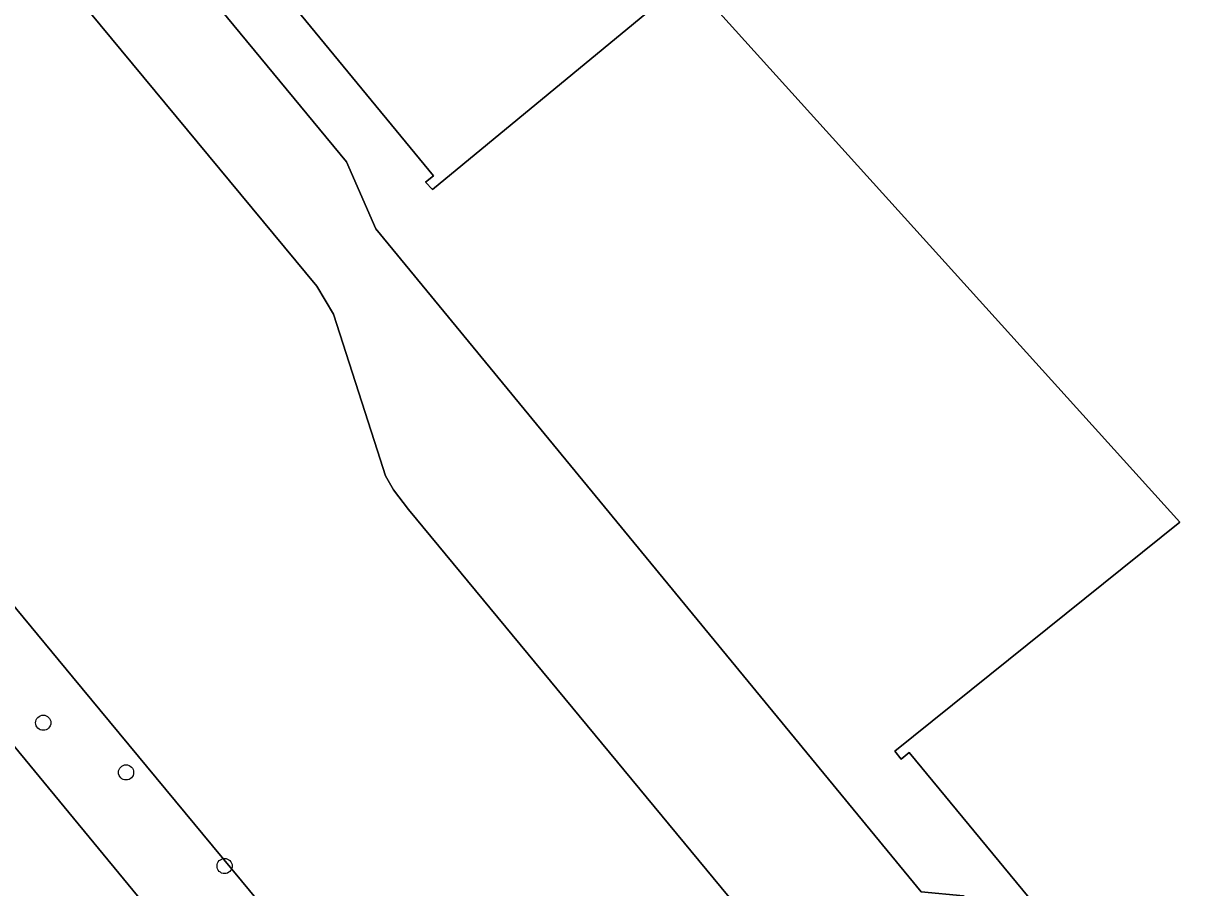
# Model space of a CAD drawing. Extents: x 156141 to 158132, y 385651 to 388333.
# Drawn here: x 157518.6 to 157595, y 386594.9 to 386650.5 of the extents above; entities that cross this region are included whole.
import ezdxf

# ---------------------------------------------------------------- set-up
doc = ezdxf.new("R2010")
doc.units = 0
for name, color, linetype in [('IMGEO_Boom', 7, 'Continuous'), ('IMGEO_Erf', 7, 'Continuous'), ('IMGEO_Groenvoorziening', 7, 'Continuous'), ('IMGEO_Hek', 7, 'Continuous'), ('IMGEO_Pand', 7, 'Continuous'), ('IMGEO_Rijbaan_lokaal_gesloten', 7, 'Continuous'), ('IMGEO_Rijbaan_lokaal_open', 7, 'Continuous')]:
    doc.layers.add(name, color=color, linetype=linetype)

msp = doc.modelspace()

# ---------------------------------------------------------------- linework, layer by layer
at = {"layer": 'IMGEO_Boom'}
for centre in [(157519.891, 386605.496), (157525.228, 386602.297), (157531.578, 386596.267)]:
    msp.add_circle(centre, 0.489, dxfattribs=at)
at = {"layer": 'IMGEO_Erf'}
for points in [[(157704.111, 386650.434), (157664.176, 386698.686), (157662.893, 386700.236), (157656.279, 386694.776), (157704.062, 386636.848), (157610.915, 386559.926), (157610.487, 386560.43), (157610.975, 386560.844), (157575.683, 386603.576), (157575.172, 386603.156), (157574.761, 386603.668), (157593.143, 386618.421), (157561.471, 386653.463), (157544.97, 386639.85), (157544.529, 386640.315), (157545.037, 386640.719), (157518.756, 386672.651), (157518.246, 386672.174), (157517.834, 386672.67), (157546.44, 386696.252), (157510.187, 386740.207)], [(157429.239, 386720.934), (157498.496, 386636.57), (157500, 386634.738), (157500.222, 386634.47), (157521.784, 386608.449), (157576.014, 386543.004), (157577.215, 386541.551), (157578.757, 386539.695), (157579.081, 386539.302), (157591.535, 386549.497), (157588.118, 386553.679), (157592.694, 386557.455), (157589.85, 386560.921), (157590.926, 386561.841), (157543.438, 386619.234), (157542.471, 386620.501), (157541.945, 386621.409), (157541.431, 386623.01), (157538.587, 386631.817), (157537.512, 386633.609), (157507.494, 386669.816)], [(157480.046, 386714.292), (157480.309, 386714.531), (157517.831, 386668.968), (157517.249, 386668.499), (157539.435, 386641.627), (157541.323, 386637.302), (157576.455, 386594.594), (157579.203, 386594.355), (157609.674, 386557.288), (157705.222, 386636.31), (157705.856, 386640.468), (157706.31, 386644.316)]]:
    msp.add_lwpolyline(points, dxfattribs=at)
at = {"layer": 'IMGEO_Groenvoorziening'}
for points in [[(157428.271, 386712.826), (157470.805, 386661.255), (157479.667, 386650.565), (157483.034, 386646.48), (157483.924, 386647.181), (157500, 386627.557), (157502.998, 386623.897), (157502.207, 386623.214), (157505.182, 386619.57), (157517.421, 386604.722), (157565.103, 386546.875), (157567.565, 386543.981), (157567.777, 386544.06), (157568.503, 386543.136), (157568.963, 386542.557)], [(157577.019, 386541.403), (157577.215, 386541.551), (157576.014, 386543.004), (157521.784, 386608.449), (157500.222, 386634.47)]]:
    msp.add_lwpolyline(points, dxfattribs=at)
at = {"layer": 'IMGEO_Hek'}
for points in [[(157521.784, 386608.449), (157500.222, 386634.47)], [(157576.014, 386543.004), (157521.784, 386608.449)]]:
    msp.add_lwpolyline(points, dxfattribs=at)
at = {"layer": 'IMGEO_Pand'}
msp.add_lwpolyline([(157455.902, 386748.832), (157481.735, 386717.522), (157481.148, 386717.104), (157481.563, 386716.607), (157500, 386731.808), (157510.187, 386740.207), (157546.44, 386696.252), (157517.834, 386672.67), (157518.246, 386672.174), (157518.756, 386672.651), (157545.037, 386640.719), (157544.529, 386640.315), (157544.97, 386639.85), (157561.471, 386653.463), (157593.143, 386618.421), (157574.761, 386603.668), (157575.172, 386603.156), (157575.683, 386603.576), (157610.975, 386560.844)], dxfattribs=at)
at = {"layer": 'IMGEO_Rijbaan_lokaal_gesloten'}
msp.add_lwpolyline([(157483.034, 386646.48), (157477.147, 386641.982), (157478.408, 386640.594), (157500, 386614.415), (157511.879, 386599.99), (157572.037, 386526.941), (157575.402, 386522.913), (157576.737, 386521.315), (157579.975, 386517.353), (157585.655, 386522.057), (157567.565, 386543.981), (157565.103, 386546.875), (157517.421, 386604.722), (157505.182, 386619.57), (157502.207, 386623.214), (157500, 386625.892)], close=True, dxfattribs=at)
at = {"layer": 'IMGEO_Rijbaan_lokaal_open'}
for points in [[(157450.558, 386733.435), (157457.392, 386725.092), (157458.988, 386724.974), (157499.285, 386675.982), (157504.842, 386672.218), (157506.562, 386670.927), (157507.494, 386669.816), (157537.512, 386633.609), (157538.587, 386631.817), (157541.431, 386623.01), (157541.945, 386621.409), (157542.471, 386620.501), (157543.438, 386619.234), (157590.926, 386561.841), (157589.85, 386560.921), (157592.694, 386557.455), (157588.118, 386553.679), (157591.535, 386549.497), (157579.081, 386539.302), (157586.228, 386530.592), (157596.573, 386539.369)], [(157706.31, 386644.316), (157705.856, 386640.468), (157705.222, 386636.31), (157609.674, 386557.288), (157579.203, 386594.355), (157576.455, 386594.594), (157541.323, 386637.302), (157539.435, 386641.627), (157517.249, 386668.499), (157517.831, 386668.968), (157480.309, 386714.531), (157480.046, 386714.292)]]:
    msp.add_lwpolyline(points, dxfattribs=at)

doc.saveas('drawing.dxf')
